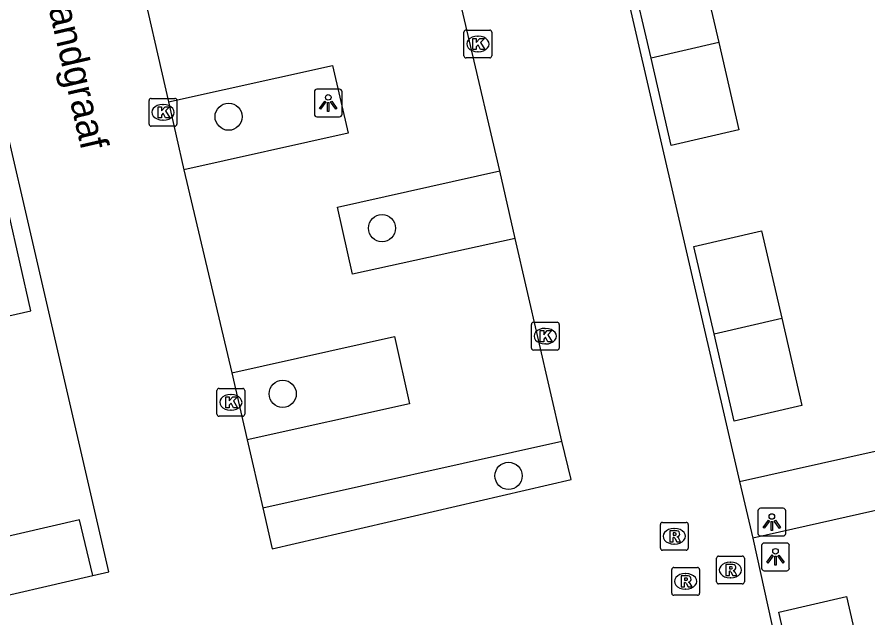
# Model space of a CAD drawing. Extents: x 156414 to 157775, y 382335 to 383765.
# Drawn here: x 157322.06 to 157352.68, y 382953.24 to 382974.86 of the extents above; entities that cross this region are included whole.
import ezdxf

# ---------------------------------------------------------------- set-up
doc = ezdxf.new("R2010")
doc.units = 0
for name, color, linetype in [('IMGEO_Boom', 7, 'Continuous'), ('IMGEO_Kolk', 7, 'Continuous'), ('IMGEO_Lichtpunt', 7, 'Continuous'), ('IMGEO_Openbare_ruimte_label', 7, 'Continuous'), ('IMGEO_Pand', 7, 'Continuous'), ('IMGEO_Parkeervlak_open', 7, 'Continuous'), ('IMGEO_Rijbaan_lokaal_open', 7, 'Continuous'), ('IMGEO_Rioolput', 7, 'Continuous'), ('IMGEO_Voetpad_open', 7, 'Continuous')]:
    doc.layers.add(name, color=color, linetype=linetype)

msp = doc.modelspace()

# ---------------------------------------------------------------- linework, layer by layer
at = {"layer": 'IMGEO_Boom'}
for centre in [(157329.675, 382971.277), (157335.193, 382967.267), (157331.621, 382961.307), (157339.745, 382958.355)]:
    msp.add_circle(centre, 0.489, dxfattribs=at)
at = {"layer": 'IMGEO_Kolk'}
for p, q in [((157338.142, 382973.468), (157338.142, 382974.32)), ((157338.217, 382974.394), (157339.069, 382974.394)), ((157339.143, 382974.32), (157339.143, 382973.468)), ((157338.63, 382974.174), (157338.655, 382974.174)), ((157338.653, 382973.614), (157338.628, 382973.614)), ((157339.069, 382973.394), (157338.217, 382973.394)), ((157326.814, 382971.01), (157326.814, 382971.862)), ((157326.889, 382971.936), (157327.741, 382971.936)), ((157327.815, 382971.862), (157327.815, 382971.01)), ((157327.302, 382971.716), (157327.327, 382971.716)), ((157327.741, 382970.936), (157326.889, 382970.936)), ((157327.325, 382971.156), (157327.3, 382971.156)), ((157340.641, 382963.881), (157341.493, 382963.881)), ((157340.566, 382962.955), (157340.566, 382963.807)), ((157341.054, 382963.661), (157341.079, 382963.661)), ((157341.567, 382963.807), (157341.567, 382962.955)), ((157341.077, 382963.101), (157341.052, 382963.101)), ((157341.493, 382962.881), (157340.641, 382962.881)), ((157329.255, 382960.575), (157329.255, 382961.427)), ((157329.33, 382961.501), (157330.182, 382961.501)), ((157330.256, 382961.427), (157330.256, 382960.575)), ((157329.743, 382961.281), (157329.768, 382961.281)), ((157330.182, 382960.501), (157329.33, 382960.501)), ((157329.766, 382960.721), (157329.741, 382960.721))]:
    msp.add_line(p, q, dxfattribs=at)
for points in [[(157338.142, 382973.468), (157338.142, 382974.32)], [(157338.217, 382974.394), (157339.069, 382974.394)], [(157339.143, 382974.32), (157339.143, 382973.468)], [(157338.463, 382974.094), (157338.586, 382974.094), (157338.586, 382973.943), (157338.716, 382974.094), (157338.88, 382974.094), (157338.734, 382973.943), (157338.887, 382973.694), (157338.735, 382973.694), (157338.65, 382973.858), (157338.586, 382973.791), (157338.586, 382973.694), (157338.463, 382973.694), (157338.463, 382974.094)], [(157339.069, 382973.394), (157338.217, 382973.394)], [(157326.814, 382971.01), (157326.814, 382971.862)], [(157326.889, 382971.936), (157327.741, 382971.936)], [(157327.815, 382971.862), (157327.815, 382971.01)], [(157327.135, 382971.636), (157327.258, 382971.636), (157327.258, 382971.485), (157327.388, 382971.636), (157327.552, 382971.636), (157327.406, 382971.485), (157327.559, 382971.236), (157327.407, 382971.236), (157327.322, 382971.4), (157327.258, 382971.333), (157327.258, 382971.236), (157327.135, 382971.236), (157327.135, 382971.636)], [(157327.741, 382970.936), (157326.889, 382970.936)], [(157340.641, 382963.881), (157341.493, 382963.881)], [(157340.566, 382962.955), (157340.566, 382963.807)], [(157340.887, 382963.581), (157341.01, 382963.581), (157341.01, 382963.43), (157341.14, 382963.581), (157341.304, 382963.581), (157341.158, 382963.43), (157341.311, 382963.181), (157341.159, 382963.181), (157341.074, 382963.345), (157341.01, 382963.278), (157341.01, 382963.181), (157340.887, 382963.181), (157340.887, 382963.581)], [(157341.567, 382963.807), (157341.567, 382962.955)], [(157341.493, 382962.881), (157340.641, 382962.881)], [(157329.255, 382960.575), (157329.255, 382961.427)], [(157329.33, 382961.501), (157330.182, 382961.501)], [(157330.256, 382961.427), (157330.256, 382960.575)], [(157329.576, 382961.201), (157329.699, 382961.201), (157329.699, 382961.05), (157329.829, 382961.201), (157329.993, 382961.201), (157329.847, 382961.05), (157330, 382960.801), (157329.848, 382960.801), (157329.763, 382960.965), (157329.699, 382960.898), (157329.699, 382960.801), (157329.576, 382960.801), (157329.576, 382961.201)], [(157330.182, 382960.501), (157329.33, 382960.501)]]:
    msp.add_lwpolyline(points, dxfattribs=at)
for centre, start, end in [((157338.219, 382974.318), 91.552, 178.448), ((157338.219, 382974.318), 91.552, 178.448), ((157339.067, 382974.318), 1.552, 88.448), ((157339.067, 382974.318), 1.552, 88.448), ((157338.219, 382973.47), 181.552, 268.448), ((157338.219, 382973.47), 181.552, 268.448), ((157339.067, 382973.47), 271.552, 358.448), ((157339.067, 382973.47), 271.552, 358.448), ((157326.891, 382971.86), 91.552, 178.448), ((157326.891, 382971.86), 91.552, 178.448), ((157327.739, 382971.86), 1.552, 88.448), ((157327.739, 382971.86), 1.552, 88.448), ((157326.891, 382971.012), 181.552, 268.448), ((157326.891, 382971.012), 181.552, 268.448), ((157327.739, 382971.012), 271.552, 358.448), ((157327.739, 382971.012), 271.552, 358.448), ((157340.643, 382963.805), 91.552, 178.448), ((157340.643, 382963.805), 91.552, 178.448), ((157341.491, 382963.805), 1.552, 88.448), ((157341.491, 382963.805), 1.552, 88.448), ((157340.643, 382962.957), 181.552, 268.448), ((157340.643, 382962.957), 181.552, 268.448), ((157341.491, 382962.957), 271.552, 358.448), ((157341.491, 382962.957), 271.552, 358.448), ((157329.332, 382961.425), 91.552, 178.448), ((157329.332, 382961.425), 91.552, 178.448), ((157330.18, 382961.425), 1.552, 88.448), ((157330.18, 382961.425), 1.552, 88.448), ((157329.332, 382960.577), 181.552, 268.448), ((157329.332, 382960.577), 181.552, 268.448), ((157330.18, 382960.577), 271.552, 358.448), ((157330.18, 382960.577), 271.552, 358.448)]:
    msp.add_arc(centre, 0.0765, start, end, dxfattribs=at)
for centre, major_axis, ratio, start_param, end_param in [((157338.629, 382973.894), (-0.387, 0.002), 0.722429, 4.712389, 7.853982), ((157338.654, 382973.894), (-0.39, 0.002), 0.717154, 1.570796, 4.712389), ((157327.301, 382971.436), (-0.387, 0.002), 0.722429, 4.712389, 7.853982), ((157327.326, 382971.436), (-0.39, 0.002), 0.717154, 1.570796, 4.712389), ((157341.053, 382963.381), (-0.387, 0.002), 0.722429, 4.712389, 7.853982), ((157341.078, 382963.381), (-0.39, 0.002), 0.717154, 1.570796, 4.712389), ((157329.742, 382961.001), (-0.387, 0.002), 0.722429, 4.712389, 7.853982), ((157329.767, 382961.001), (-0.39, 0.002), 0.717154, 1.570796, 4.712389)]:
    msp.add_ellipse(centre, major_axis=major_axis, ratio=ratio, start_param=start_param, end_param=end_param, dxfattribs=at)
at = {"layer": 'IMGEO_Lichtpunt'}
for p, q in [((157332.76, 382972.174), (157332.76, 382971.367)), ((157332.76, 382972.174), (157332.76, 382971.367)), ((157333.662, 382972.269), (157332.854, 382972.269)), ((157333.662, 382972.269), (157332.854, 382972.269)), ((157333.756, 382971.367), (157333.756, 382972.174)), ((157333.756, 382971.367), (157333.756, 382972.174)), ((157332.854, 382971.273), (157333.662, 382971.273)), ((157332.854, 382971.273), (157333.662, 382971.273)), ((157348.719, 382957.094), (157348.719, 382956.287)), ((157348.719, 382957.094), (157348.719, 382956.287)), ((157349.621, 382957.189), (157348.813, 382957.189)), ((157349.621, 382957.189), (157348.813, 382957.189)), ((157349.715, 382956.287), (157349.715, 382957.094)), ((157349.715, 382956.287), (157349.715, 382957.094)), ((157348.813, 382956.193), (157349.621, 382956.193)), ((157348.813, 382956.193), (157349.621, 382956.193)), ((157349.752, 382955.94), (157348.944, 382955.94)), ((157349.752, 382955.94), (157348.944, 382955.94)), ((157348.85, 382955.845), (157348.85, 382955.038)), ((157348.85, 382955.845), (157348.85, 382955.038)), ((157349.846, 382955.038), (157349.846, 382955.845)), ((157349.846, 382955.038), (157349.846, 382955.845)), ((157348.944, 382954.944), (157349.752, 382954.944)), ((157348.944, 382954.944), (157349.752, 382954.944))]:
    msp.add_line(p, q, dxfattribs=at)
for points in [[(157333.134, 382971.838), (157333.173, 382971.81), (157332.985, 382971.548), (157332.947, 382971.575), (157333.134, 382971.838)], [(157333.236, 382971.79), (157333.283, 382971.79), (157333.283, 382971.468), (157333.236, 382971.468), (157333.236, 382971.79)], [(157333.346, 382971.81), (157333.384, 382971.837), (157333.571, 382971.575), (157333.532, 382971.547), (157333.346, 382971.81)], [(157349.093, 382956.758), (157349.132, 382956.73), (157348.944, 382956.468), (157348.906, 382956.495), (157349.093, 382956.758)], [(157349.195, 382956.71), (157349.242, 382956.71), (157349.242, 382956.388), (157349.195, 382956.388), (157349.195, 382956.71)], [(157349.305, 382956.73), (157349.343, 382956.757), (157349.53, 382956.495), (157349.491, 382956.467), (157349.305, 382956.73)], [(157349.224, 382955.509), (157349.263, 382955.481), (157349.075, 382955.219), (157349.037, 382955.246), (157349.224, 382955.509)], [(157349.326, 382955.461), (157349.373, 382955.461), (157349.373, 382955.139), (157349.326, 382955.139), (157349.326, 382955.461)], [(157349.436, 382955.481), (157349.474, 382955.508), (157349.661, 382955.246), (157349.622, 382955.218), (157349.436, 382955.481)]]:
    msp.add_lwpolyline(points, dxfattribs=at)
for centre in [(157333.259, 382971.972), (157349.218, 382956.892), (157349.349, 382955.643)]:
    msp.add_circle(centre, 0.0994, dxfattribs=at)
for centre, start, end in [((157332.854, 382972.174), 90, 180), ((157332.854, 382972.174), 90, 180), ((157333.662, 382972.174), 0, 90), ((157333.662, 382972.174), 0, 90), ((157332.854, 382971.367), 180, 270), ((157332.854, 382971.367), 180, 270), ((157333.662, 382971.367), 270, 0), ((157333.662, 382971.367), 270, 360), ((157348.813, 382957.094), 90, 180), ((157348.813, 382957.094), 90, 180), ((157349.621, 382957.094), 0, 90), ((157349.621, 382957.094), 0, 90), ((157348.813, 382956.287), 180, 270), ((157348.813, 382956.287), 180, 270), ((157349.621, 382956.287), 270, 0), ((157349.621, 382956.287), 270, 360), ((157348.944, 382955.845), 90, 180), ((157348.944, 382955.845), 90, 180), ((157349.752, 382955.845), 0, 90), ((157349.752, 382955.845), 0, 90), ((157348.944, 382955.038), 180, 270), ((157348.944, 382955.038), 180, 270), ((157349.752, 382955.038), 270, 0), ((157349.752, 382955.038), 270, 360)]:
    msp.add_arc(centre, 0.0946, start, end, dxfattribs=at)
at = {"layer": 'IMGEO_Pand'}
for points in [[(157344.871, 382973.382), (157344.147, 382976.518), (157346.583, 382977.08), (157347.307, 382973.944)], [(157347.307, 382973.944), (157348.031, 382970.808), (157345.595, 382970.246), (157344.871, 382973.382)], [(157347.307, 382973.944), (157344.871, 382973.382)], [(157320.329, 382963.792), (157322.564, 382964.295), (157321.767, 382967.795), (157319.542, 382967.259)], [(157347.138, 382963.467), (157346.413, 382966.607), (157348.849, 382967.169), (157349.574, 382964.028)], [(157349.574, 382964.028), (157350.298, 382960.888), (157347.862, 382960.326), (157347.138, 382963.467)], [(157347.138, 382963.467), (157349.574, 382964.028)], [(157324.792, 382954.773), (157324.311, 382956.773), (157319.896, 382955.757), (157320.333, 382953.742)], [(157320.333, 382953.742), (157324.792, 382954.773)], [(157350.187, 382950.313), (157349.47, 382953.446), (157351.897, 382954.016), (157352.618, 382950.87)]]:
    msp.add_lwpolyline(points, dxfattribs=at)
at = {"layer": 'IMGEO_Parkeervlak_open'}
for points in [[(157327.518, 382971.807), (157333.416, 382973.114), (157333.97, 382970.686), (157328.06, 382969.362)], [(157339.986, 382966.894), (157334.127, 382965.609), (157333.588, 382968.018), (157339.427, 382969.327)], [(157329.787, 382962.068), (157335.642, 382963.372), (157336.185, 382960.95), (157330.342, 382959.654)], [(157330.903, 382957.201), (157341.668, 382959.603)]]:
    msp.add_lwpolyline(points, dxfattribs=at)
at = {"layer": 'IMGEO_Rijbaan_lokaal_open'}
for points in [[(157338.718, 382998.563), (157348.052, 382958.148)], [(157324.792, 382954.773), (157325.367, 382954.9), (157318.866, 382983.024)], [(157325.28, 382981.556), (157327.518, 382971.807)], [(157339.427, 382969.327), (157337.151, 382979.078)], [(157327.518, 382971.807), (157328.06, 382969.362)], [(157328.06, 382969.362), (157329.787, 382962.068)], [(157339.986, 382966.894), (157339.427, 382969.327)], [(157341.668, 382959.603), (157339.986, 382966.894)], [(157329.787, 382962.068), (157330.342, 382959.654)], [(157330.342, 382959.654), (157330.903, 382957.201)], [(157330.903, 382957.201), (157331.237, 382955.735), (157341.999, 382958.23), (157341.668, 382959.603)], [(157348.052, 382958.148), (157348.529, 382956.112)], [(157348.529, 382956.112), (157349.214, 382953.009), (157349.275, 382952.743)]]:
    msp.add_lwpolyline(points, dxfattribs=at)
at = {"layer": 'IMGEO_Rioolput'}
for p, q in [((157345.207, 382955.756), (157345.207, 382956.608)), ((157345.282, 382956.682), (157346.134, 382956.682)), ((157346.208, 382956.608), (157346.208, 382955.756)), ((157345.695, 382956.462), (157345.72, 382956.462)), ((157345.718, 382955.902), (157345.693, 382955.902)), ((157346.134, 382955.682), (157345.282, 382955.682)), ((157347.227, 382954.543), (157347.227, 382955.395)), ((157347.302, 382955.469), (157348.154, 382955.469)), ((157347.715, 382955.249), (157347.74, 382955.249)), ((157348.228, 382955.395), (157348.228, 382954.543)), ((157345.615, 382954.133), (157345.615, 382954.985)), ((157345.69, 382955.059), (157346.542, 382955.059)), ((157346.616, 382954.985), (157346.616, 382954.133)), ((157346.103, 382954.839), (157346.128, 382954.839)), ((157347.738, 382954.689), (157347.713, 382954.689)), ((157348.154, 382954.469), (157347.302, 382954.469)), ((157346.542, 382954.059), (157345.69, 382954.059)), ((157346.126, 382954.279), (157346.101, 382954.279))]:
    msp.add_line(p, q, dxfattribs=at)
for points in [[(157345.207, 382955.756), (157345.207, 382956.608)], [(157345.282, 382956.682), (157346.134, 382956.682)], [(157346.208, 382956.608), (157346.208, 382955.756)], [(157345.796, 382956.38), (157345.544, 382956.382), (157345.544, 382955.982)], [(157345.722, 382956.301), (157345.668, 382956.301), (157345.668, 382956.22)], [(157345.668, 382956.22), (157345.72, 382956.22)], [(157345.544, 382955.982), (157345.668, 382955.982), (157345.668, 382956.144), (157345.679, 382956.144)], [(157345.726, 382956.115), (157345.797, 382955.982), (157345.937, 382955.982), (157345.872, 382956.108)], [(157346.134, 382955.682), (157345.282, 382955.682)], [(157347.227, 382954.543), (157347.227, 382955.395)], [(157347.302, 382955.469), (157348.154, 382955.469)], [(157348.228, 382955.395), (157348.228, 382954.543)], [(157345.615, 382954.133), (157345.615, 382954.985)], [(157345.69, 382955.059), (157346.542, 382955.059)], [(157346.616, 382954.985), (157346.616, 382954.133)], [(157347.816, 382955.167), (157347.564, 382955.169), (157347.564, 382954.769)], [(157347.742, 382955.088), (157347.688, 382955.088), (157347.688, 382955.007)], [(157347.688, 382955.007), (157347.74, 382955.007)], [(157346.204, 382954.757), (157345.952, 382954.759), (157345.952, 382954.359)], [(157346.13, 382954.678), (157346.076, 382954.678), (157346.076, 382954.597)], [(157347.564, 382954.769), (157347.688, 382954.769), (157347.688, 382954.931), (157347.699, 382954.931)], [(157347.746, 382954.902), (157347.817, 382954.769), (157347.957, 382954.769), (157347.892, 382954.895)], [(157345.952, 382954.359), (157346.076, 382954.359), (157346.076, 382954.521), (157346.087, 382954.521)], [(157346.076, 382954.597), (157346.128, 382954.597)], [(157346.134, 382954.492), (157346.205, 382954.359), (157346.345, 382954.359), (157346.28, 382954.485)], [(157348.154, 382954.469), (157347.302, 382954.469)], [(157346.542, 382954.059), (157345.69, 382954.059)]]:
    msp.add_lwpolyline(points, dxfattribs=at)
for centre, radius, start, end in [((157345.284, 382956.606), 0.0765, 91.552, 178.448), ((157345.284, 382956.606), 0.0765, 91.552, 178.448), ((157346.132, 382956.606), 0.0765, 1.552, 88.448), ((157346.132, 382956.606), 0.0765, 1.552, 88.448), ((157345.704, 382956.409), 0.19, 274.7715, 282.9687), ((157345.728, 382956.205), 0.0964, 77.0061, 93.1865), ((157345.742, 382956.262), 0.0378, 276.6634, 79.6772), ((157345.795, 382956.27), 0.109, 350.3612, 89.416), ((157345.793, 382956.27), 0.112, 277.5842, 350.9817), ((157345.678, 382956.091), 0.0533, 26.0293, 88.6989), ((157345.777, 382956.055), 0.108, 29.5134, 73.7905), ((157345.284, 382955.758), 0.0765, 181.552, 268.448), ((157345.284, 382955.758), 0.0765, 181.552, 268.448), ((157346.132, 382955.758), 0.0765, 271.552, 358.448), ((157346.132, 382955.758), 0.0765, 271.552, 358.448), ((157347.304, 382955.393), 0.0765, 91.552, 178.448), ((157347.304, 382955.393), 0.0765, 91.552, 178.448), ((157348.152, 382955.393), 0.0765, 1.552, 88.448), ((157348.152, 382955.393), 0.0765, 1.552, 88.448), ((157345.692, 382954.983), 0.0765, 91.552, 178.448), ((157345.692, 382954.983), 0.0765, 91.552, 178.448), ((157346.54, 382954.983), 0.0765, 1.552, 88.448), ((157346.54, 382954.983), 0.0765, 1.552, 88.448), ((157347.724, 382955.196), 0.19, 274.7715, 282.9687), ((157347.748, 382954.992), 0.0964, 77.0061, 93.1865), ((157347.762, 382955.049), 0.0378, 276.6634, 79.6772), ((157347.815, 382955.057), 0.109, 350.3612, 89.416), ((157347.813, 382955.057), 0.112, 277.5842, 350.9817), ((157347.797, 382954.842), 0.108, 29.5134, 73.7905), ((157346.136, 382954.582), 0.0964, 77.0061, 93.1865), ((157346.15, 382954.639), 0.0378, 276.6634, 79.6772), ((157346.203, 382954.647), 0.109, 350.3612, 89.416), ((157347.698, 382954.878), 0.0533, 26.0293, 88.6989), ((157346.086, 382954.468), 0.0533, 26.0293, 88.6989), ((157346.112, 382954.786), 0.19, 274.7715, 282.9687), ((157346.201, 382954.647), 0.112, 277.5842, 350.9817), ((157346.185, 382954.432), 0.108, 29.5134, 73.7905), ((157347.304, 382954.545), 0.0765, 181.552, 268.448), ((157347.304, 382954.545), 0.0765, 181.552, 268.448), ((157348.152, 382954.545), 0.0765, 271.552, 358.448), ((157348.152, 382954.545), 0.0765, 271.552, 358.448), ((157345.692, 382954.135), 0.0765, 181.552, 268.448), ((157345.692, 382954.135), 0.0765, 181.552, 268.448), ((157346.54, 382954.135), 0.0765, 271.552, 358.448), ((157346.54, 382954.135), 0.0765, 271.552, 358.448)]:
    msp.add_arc(centre, radius, start, end, dxfattribs=at)
for centre, major_axis, ratio, start_param, end_param in [((157345.694, 382956.182), (-0.387, 0.002), 0.722429, 4.712389, 7.853982), ((157345.719, 382956.182), (-0.39, 0.002), 0.717154, 1.570796, 4.712389), ((157347.714, 382954.969), (-0.387, 0.002), 0.722429, 4.712389, 7.853982), ((157347.739, 382954.969), (-0.39, 0.002), 0.717154, 1.570796, 4.712389), ((157346.102, 382954.559), (-0.387, 0.002), 0.722429, 4.712389, 7.853982), ((157346.127, 382954.559), (-0.39, 0.002), 0.717154, 1.570796, 4.712389)]:
    msp.add_ellipse(centre, major_axis=major_axis, ratio=ratio, start_param=start_param, end_param=end_param, dxfattribs=at)
at = {"layer": 'IMGEO_Voetpad_open'}
for points in [[(157348.052, 382958.148), (157356.8, 382960.109), (157356.773, 382960.234)], [(157357.304, 382957.975), (157357.279, 382958.078), (157348.529, 382956.112)]]:
    msp.add_lwpolyline(points, dxfattribs=at)

# ---------------------------------------------------------------- texts
at = {"layer": 'IMGEO_Openbare_ruimte_label'}
msp.add_text('Landgraaf', height=1, rotation=283.0075, dxfattribs=at).set_placement((157323.032, 382975.894))

doc.saveas('drawing.dxf')
